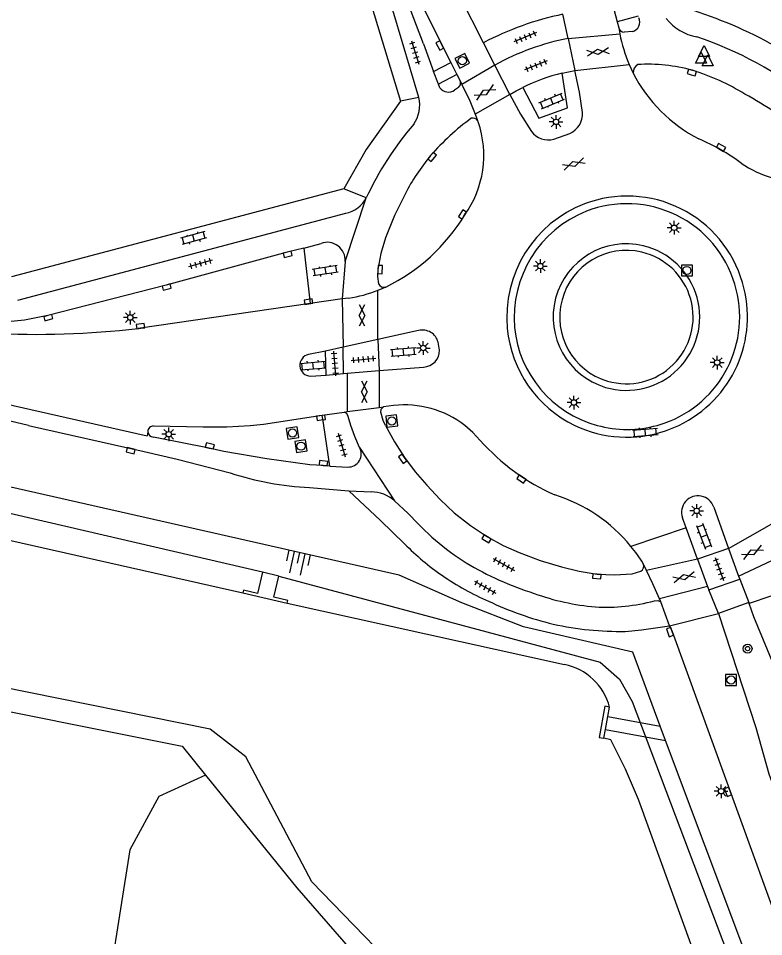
# Model space of a CAD drawing. Extents: x 124000 to 128010, y 398999 to 403000.
# Drawn here: x 127318.3 to 127386.3, y 399453.3 to 399537.2 of the extents above; entities that cross this region are included whole.
import ezdxf

# ---------------------------------------------------------------- set-up
doc = ezdxf.new("R2010")
doc.units = 0
for name, color, linetype in [('gg-afsc-faunaraster', 7, 'Continuous'), ('gg-knt-verharding', 7, 'Continuous'), ('gg-knt-verharding nz', 7, 'Continuous'), ('gg-kntw-beschoeiing', 7, 'Continuous'), ('gg-kntw-bovenkant insteek waterloop', 7, 'Continuous'), ('gg-kntw-waterlijn', 7, 'Continuous'), ('gg-kwrk-duiker nz vlak', 7, 'Continuous'), ('gg-kwrk-uitstroombak niveau min 01', 7, 'Continuous'), ('gt-grn-groengrens', 7, 'Continuous'), ('gt-grn-vlakafsluiter', 7, 'Continuous'), ('gt-grn-weggrens', 7, 'Continuous'), ('gt-grn-weggrens revisie', 7, 'Continuous'), ('gt-symb-boom', 7, 'Continuous'), ('gt-symb-gesloten verharding', 7, 'Continuous'), ('gt-symb-klinker verharding', 7, 'Continuous'), ('gt-symb-kolk', 7, 'Continuous'), ('gt-symb-lichtmast', 7, 'Continuous'), ('gt-symb-rioolschacht', 7, 'Continuous'), ('gt-symb-talud symbool', 7, 'Continuous'), ('gt-symb-tegel verharding', 7, 'Continuous'), ('gt-symb-waterafsluiter', 7, 'Continuous')]:
    doc.layers.add(name, color=color, linetype=linetype)

# ---------------------------------------------------------------- blocks, each defined once
blk = doc.blocks.new('gt0-TEG1')
at = {"layer": 'gt-symb-tegel verharding'}
for p, q in [((-1.125, 0), (1.125, 0)), ((-0.9, -0.25), (-0.9, 0.25)), ((-0.45, -0.25), (-0.45, 0.25)), ((0, -0.25), (0, 0.25)), ((0.45, -0.25), (0.45, 0.25)), ((0.9, -0.25), (0.9, 0.25))]:
    blk.add_line(p, q, dxfattribs=at)
blk = doc.blocks.new('gt0-KOLK')
at = {"layer": 'gt-symb-kolk'}
blk.add_lwpolyline([(0, 0), (0.375, 0), (0.375, 0.4), (-0.375, 0.4), (-0.375, 0), (0, 0)], dxfattribs=at)
blk = doc.blocks.new('gt0-GESVH1')
at = {"layer": 'gt-symb-gesloten verharding'}
for p, q in [((-0.992, -0.261), (0.008, 0.239)), ((0.008, -0.261), (-0.992, 0.239)), ((0.008, 0.239), (1.008, -0.261)), ((1.008, 0.239), (0.008, -0.261))]:
    blk.add_line(p, q, dxfattribs=at)
blk = doc.blocks.new('gt0-RS')
at = {"layer": 'gt-symb-rioolschacht'}
blk.add_lwpolyline([(-0.5, -0.5), (0.5, -0.5), (0.5, 0.5), (-0.5, 0.5)], close=True, dxfattribs=at)
blk.add_circle((0, 0), 0.375, dxfattribs=at)
blk = doc.blocks.new('gt0-LMAST')
at = {"layer": 'gt-symb-lichtmast'}
for p, q in [((-0.182, 0.173), (-0.447, 0.438)), ((-0.005, 0.246), (-0.005, 0.621)), ((0.172, 0.173), (0.437, 0.438)), ((-0.255, -0.004), (-0.63, -0.004)), ((-0.182, -0.181), (-0.447, -0.446)), ((-0.005, -0.254), (-0.005, -0.629)), ((0.437, -0.446), (0.172, -0.181)), ((0.245, -0.004), (0.62, -0.004))]:
    blk.add_line(p, q, dxfattribs=at)
blk.add_circle((-0.005, -0.004), 0.25, dxfattribs=at)
blk = doc.blocks.new('gt0-KL1')
at = {"layer": 'gt-symb-klinker verharding'}
for p, q in [((-1.15, 0.3), (1.15, 0.3)), ((-1, -0.3), (-1, 0.3)), ((-0.5, 0.3), (-0.5, 0.45)), ((0, -0.3), (0, 0.3)), ((0.5, 0.3), (0.5, 0.45)), ((1, -0.3), (1, 0.3)), ((-1.15, -0.3), (1.15, -0.3)), ((-0.5, -0.45), (-0.5, -0.3)), ((0.5, -0.45), (0.5, -0.3))]:
    blk.add_line(p, q, dxfattribs=at)
blk = doc.blocks.new('gt0-WAFSL')
at = {"layer": 'gt-symb-waterafsluiter'}
for p, q in [((-0.5, -0.333), (0, 0.667)), ((0, 0.667), (0.5, -0.333)), ((0.5, -0.333), (-0.5, -0.333))]:
    blk.add_line(p, q, dxfattribs=at)
blk = doc.blocks.new('gt0-TALUD_1')
at = {"layer": 'gt-symb-talud symbool'}
for p, q in [((-1, -1), (-1, 0)), ((-0.5, -2), (-0.5, 0)), ((0, -1), (0, 0)), ((0.5, -2), (0.5, 0)), ((1, -1), (1, 0))]:
    blk.add_line(p, q, dxfattribs=at)
blk = doc.blocks.new('gt0-BOOM')
at = {"layer": 'gt-symb-boom'}
for radius in [0.4, 0.2]:
    blk.add_circle((0, 0), radius, dxfattribs=at)

msp = doc.modelspace()

# ---------------------------------------------------------------- linework, layer by layer
at = {"layer": 'gg-afsc-faunaraster'}
for p, q in [((127350.578, 399538.217), (127353.201, 399529.612)), ((127348.026, 399521.581), (127317.705, 399513.555)), ((127377.396, 399471.241), (127376.906, 399472.55)), ((127384.617, 399451.928), (127377.396, 399471.241))]:
    msp.add_line(p, q, dxfattribs=at)
for points in [[(127353.201, 399529.612), (127350.059, 399525.197), (127348.026, 399521.581)], [(127376.906, 399472.55), (127374.389, 399479.282), (127364.415, 399481.607), (127358.785, 399483.79), (127353.084, 399486.321), (127200.946, 399520.805)]]:
    msp.add_lwpolyline(points, dxfattribs=at)
at = {"layer": 'gg-knt-verharding'}
for p, q in [((127360.783, 399534.936), (127357.143, 399542.075)), ((127354.7, 399539.287), (127357.784, 399533.137)), ((127355.284, 399534.844), (127353.788, 399538.858)), ((127368.487, 399535.336), (127368.021, 399537.534)), ((127372.679, 399538.015), (127372.978, 399536.85)), ((127374.894, 399537.368), (127372.978, 399536.85)), ((127372.978, 399536.85), (127373.124, 399536.284)), ((127373.124, 399536.284), (127373.216, 399535.747)), ((127374.359, 399535.963), (127373.598, 399535.909)), ((127361.821, 399532.9), (127360.783, 399534.936)), ((127368.487, 399535.336), (127369.107, 399532.4)), ((127355.284, 399534.844), (127356.223, 399532.323)), ((127356.223, 399532.323), (127357.784, 399533.137)), ((127357.784, 399533.137), (127358.33, 399532.047)), ((127363.188, 399530.22), (127361.821, 399532.9)), ((127374.065, 399532.962), (127374.434, 399532.168)), ((127319.26, 399500), (127178.541, 399531.895)), ((127358.33, 399532.047), (127356.657, 399531.156)), ((127358.33, 399532.047), (127358.659, 399531.392)), ((127356.779, 399530.83), (127356.657, 399531.156)), ((127358.483, 399530.857), (127358.132, 399530.612)), ((127358.659, 399531.392), (127358.799, 399531.109)), ((127360.003, 399528.425), (127360.236, 399527.831)), ((127360.286, 399527.704), (127360.236, 399527.831)), ((127367.195, 399526.133), (127368.648, 399526.646)), ((127318.264, 399511.443), (127348.196, 399519.363)), ((127344.379, 399516.171), (127345.942, 399516.619)), ((127344.379, 399516.171), (127344.967, 399511.114)), ((127348.159, 399514.968), (127347.887, 399511.539)), ((127351.847, 399512.632), (127351.137, 399512.328)), ((127347.887, 399511.539), (127344.967, 399511.114)), ((127348.474, 399511.624), (127347.887, 399511.539)), ((127344.967, 399511.114), (127329.244, 399508.83)), ((127354.854, 399508.658), (127351.137, 399507.851)), ((127351.137, 399507.851), (127347.959, 399507.13)), ((127351.137, 399507.851), (127351.235, 399504.996)), ((127356.766, 399506.867), (127356.628, 399507.588)), ((127346.341, 399506.763), (127344.804, 399506.473)), ((127347.959, 399507.13), (127346.341, 399506.763)), ((127346.423, 399504.591), (127346.341, 399506.763)), ((127347.998, 399504.724), (127348.336, 399504.752)), ((127348.336, 399504.752), (127351.235, 399504.996)), ((127351.235, 399504.996), (127355.296, 399505.323)), ((127344.979, 399504.495), (127346.423, 399504.591)), ((127346.423, 399504.591), (127347.998, 399504.724)), ((127348.336, 399501.255), (127351.235, 399501.644)), ((127351.235, 399501.644), (127351.642, 399501.698)), ((127352.566, 399501.817), (127351.642, 399501.698)), ((127346.044, 399500.917), (127348.056, 399501.218)), ((127346.185, 399500), (127346.044, 399500.917)), ((127348.056, 399501.218), (127348.336, 399501.255)), ((127346.757, 399496.265), (127346.185, 399500)), ((127376.635, 399500), (127377.254, 399500.192)), ((127377.371, 399499.505), (127378.597, 399500)), ((127330.145, 399499.414), (127330.081, 399499.058)), ((127346.757, 399496.265), (127348.382, 399496.19)), ((127344.891, 399494.325), (127348.491, 399494.01)), ((127348.491, 399494.01), (127350.515, 399493.923)), ((127352.653, 399493.101), (127353.907, 399491.958)), ((127381.778, 399492.53), (127383.143, 399488.762)), ((127379.266, 399490.655), (127378.934, 399491.57)), ((127380.305, 399487.788), (127379.266, 399490.655)), ((127383.143, 399488.762), (127380.305, 399487.788)), ((127383.143, 399488.762), (127384.059, 399486.235)), ((127375.655, 399486.752), (127375.347, 399487.388)), ((127380.305, 399487.788), (127381.209, 399485.292)), ((127381.326, 399484.969), (127384.165, 399485.943)), ((127384.059, 399486.235), (127384.165, 399485.943)), ((127384.165, 399485.943), (127384.982, 399483.836)), ((127381.209, 399485.292), (127381.326, 399484.969)), ((127382.227, 399482.822), (127381.326, 399484.969)), ((127376.95, 399483.882), (127376.83, 399484.162)), ((127377.76, 399481.683), (127376.95, 399483.882)), ((127385.014, 399483.747), (127384.982, 399483.836)), ((127373.713, 399481.192), (127375.187, 399481.344)), ((127375.187, 399481.344), (127377.76, 399481.683))]:
    msp.add_line(p, q, dxfattribs=at)
for points in [[(127354.866, 399529.939), (127352.596, 399537.608), (127352.165, 399538.844)], [(127367.943, 399532.156), (127368.522, 399532.288), (127369.107, 399532.4)], [(127369.819, 399528.555), (127369.525, 399530.424), (127369.107, 399532.4)], [(127358.799, 399531.109), (127359.533, 399529.623), (127360.003, 399528.425)], [(127363.188, 399530.22), (127363.763, 399530.545), (127364.354, 399530.851)], [(127363.188, 399530.22), (127364.158, 399528.408), (127365.144, 399526.837)], [(127353.614, 399521.116), (127352.636, 399519.153), (127351.815, 399517.119), (127351.402, 399515.692), (127351.132, 399514.231), (127351.096, 399513.578), (127351.184, 399512.929)], [(127344.379, 399516.171), (127342.85, 399515.802), (127331.801, 399512.814), (127321.002, 399510.025), (127318.897, 399509.617), (127316.763, 399509.405)], [(127351.839, 399500), (127351.621, 399500.442), (127351.387, 399501.191), (127351.435, 399501.484), (127351.642, 399501.698)], [(127330.661, 399499.945), (127335.191, 399499.859), (127337.338, 399499.877), (127339.481, 399500), (127340.681, 399500.115), (127346.044, 399500.917)], [(127348.657, 399500), (127348.434, 399500.822), (127348.31, 399501.082), (127348.056, 399501.218)], [(127319.26, 399500), (127329.818, 399497.607), (127332.81, 399496.908), (127337.65, 399495.663)], [(127349.459, 399497.991), (127349.017, 399498.979), (127348.657, 399500)], [(127351.839, 399500), (127352.655, 399498.502), (127353.564, 399497.059), (127354.541, 399495.76), (127355.607, 399494.532), (127356.815, 399493.234), (127358.106, 399492.019), (127359.586, 399490.857), (127361.151, 399489.812), (127362.556, 399489.042), (127364.02, 399488.39), (127365.942, 399487.675), (127367.901, 399487.071), (127369.502, 399486.673), (127371.132, 399486.416), (127372.735, 399486.348), (127374.337, 399486.453), (127375.116, 399486.687)], [(127360.476, 399498.632), (127359.803, 399499.355), (127359.055, 399500)], [(127346.757, 399496.265), (127346.131, 399496.345), (127344.928, 399496.408), (127340.983, 399496.937), (127337.061, 399497.615), (127335.749, 399497.93), (127330.641, 399498.931)], [(127348.491, 399494.01), (127351.386, 399491.318), (127353.577, 399489.177)], [(127376.83, 399484.162), (127376.24, 399485.542), (127375.655, 399486.752)], [(127376.368, 399483.986), (127376.674, 399484.02), (127376.95, 399483.882)], [(127384.982, 399483.836), (127383.465, 399483.293), (127382.227, 399482.822)], [(127469.371, 399252.782), (127458.87, 399281.909), (127434.352, 399349.521), (127417.511, 399395.891), (127401.813, 399439.247), (127390.591, 399470.111), (127385.457, 399482.519), (127385.014, 399483.747)], [(127382.227, 399482.822), (127385.622, 399472.419), (127386.82, 399468.194), (127392.275, 399453.224), (127413.444, 399394.724), (127450.943, 399291.495), (127451.147, 399291.578), (127457.317, 399274.412), (127462.937, 399258.942), (127466.128, 399250.27)], [(127377.76, 399481.683), (127377.984, 399481.184), (127393.84, 399437.485), (127404.59, 399407.792), (127415.507, 399377.748), (127426.756, 399346.725), (127437.636, 399316.662), (127442.93, 399302.102), (127462.609, 399247.759)]]:
    msp.add_lwpolyline(points, dxfattribs=at)
for centre, radius, start, end in [((127373.505, 399510.875), 27.217, 101.62354, 117.86654), ((127367.643, 399499.444), 40.34, 48.27413, 73.02842), ((127374.152, 399536.83), 0.892, 283.39702, 24.92004), ((127381.064, 399540.036), 4.633, 218.36684, 259.78362), ((127373.583, 399536.377), 0.468, 191.43144, 271.87076), ((127372.977, 399512.71), 23.067, 101.22464, 118.92366), ((127386.579, 399538.299), 13.604, 190.81074, 203.09668), ((127368.737, 399501.725), 35.658, 51.85195, 71.17696), ((127375.273, 399532.226), 0.841, 120.83302, 183.94093), ((127375.731, 399517.544), 15.429, 74.54949, 93.30126), ((127373.711, 399512.578), 20.763, 58.28043, 72.82986), ((127372.115, 399515.095), 17.563, 103.74044, 116.2232), ((127386.579, 399538.302), 13.606, 206.79664, 243.16519), ((127357.565, 399531.398), 0.969, 215.86937, 305.82458), ((127358.233, 399531.236), 0.454, 303.45955, 20.12094), ((127351.877, 399529.241), 3.07, 325.25134, 13.1478), ((127370.71, 399504.236), 29.494, 49.10668, 61.84199), ((127367.798, 399528.481), 2.023, 294.86246, 2.08679), ((127376.901, 399508.243), 29.611, 139.45759, 154.99282), ((127373.247, 399509.53), 22.964, 126.30344, 138.90459), ((127351.478, 399524.65), 9.323, 324.30632, 19.12004), ((127359.798, 399527.52), 0.537, 35.35268, 105.84924), ((127366.665, 399527.929), 1.873, 215.67559, 286.43513), ((127372.408, 399507.773), 20.064, 53.67349, 66.41211), ((127371.031, 399512.092), 19.616, 140.2885, 152.61066), ((127390.009, 399532.307), 10.134, 235.67105, 271.21433), ((127347.671, 399522.015), 2.704, 281.20278, 332.36033), ((127373.879, 399509.965), 10.971, 16.22211, 110.78765), ((127373.978, 399509.884), 11.082, 111.11644, 185.37396), ((127373.851, 399509.955), 10.281, 16.62211, 111.01553), ((127344.382, 399528.035), 17.117, 295.8564, 328.96676), ((127374.049, 399509.812), 10.486, 111.74461, 184.75577), ((127346.492, 399515.044), 1.668, 357.38806, 109.26182), ((127346.716, 399523.663), 12.166, 278.30825, 291.30804), ((127351.687, 399513.163), 0.555, 204.9837, 286.755), ((127373.874, 399509.896), 10.276, 289.20302, 16.97623), ((127373.882, 399509.917), 10.981, 295.42591, 16.46647), ((127373.885, 399509.964), 10.337, 185.67039, 254.5693), ((127319.812, 399594.064), 85.754, 267.28442, 276.31475), ((127355.207, 399507.238), 1.463, 13.83624, 103.97064), ((127373.848, 399509.873), 10.952, 185.38187, 244.35664), ((127345.015, 399505.495), 1.001, 102.15471, 267.95725), ((127355.243, 399506.846), 1.523, 272.0063, 0.8066), ((127353.561, 399492.876), 8.997, 52.3632, 96.351), ((127330.652, 399499.437), 0.508, 89.02725, 182.61435), ((127373.846, 399509.877), 10.955, 244.37366, 288.76986), ((127373.885, 399509.951), 10.324, 254.55149, 285.44851), ((127330.653, 399499.439), 0.508, 182.82563, 268.69593), ((127375.203, 399511.622), 19.637, 221.41552, 246.22213), ((127348.403, 399497.4), 1.21, 268.98332, 29.25774), ((127346.314, 399522.29), 28.001, 251.97544, 267.08638), ((127350.529, 399490.768), 3.155, 47.68178, 90.25756), ((127362.901, 399479.69), 14.634, 39.25524, 72.56907), ((127380.35, 399492.069), 1.501, 17.89677, 199.40774), ((127372.542, 399508.451), 24.885, 221.51103, 237.56008), ((127369.917, 399505.131), 22.837, 224.31453, 235.62105), ((127362.956, 399479.729), 14.567, 31.72021, 39.27182), ((127374.002, 399512.081), 28.741, 238.98464, 252.5737), ((127374.85, 399487.163), 0.545, 299.16135, 24.36153), ((127371.599, 399507.573), 25.802, 235.60055, 246.28792), ((127372.783, 399504.853), 21.503, 249.90466, 265.21134), ((127374.844, 399512.925), 32.018, 244.8219, 256.06703), ((127371.994, 399499.857), 16.462, 266.49712, 285.4089), ((127373.207, 399509.381), 28.193, 257.56348, 271.02913)]:
    msp.add_arc(centre, radius, start, end, dxfattribs=at)
at = {"layer": 'gg-knt-verharding nz'}
for p, q in [((127368.487, 399535.336), (127373.216, 399535.747)), ((127361.821, 399532.9), (127358.799, 399531.109)), ((127369.107, 399532.4), (127374.065, 399532.962)), ((127356.657, 399531.156), (127356.223, 399532.323)), ((127363.188, 399530.22), (127360.003, 399528.425)), ((127351.137, 399507.851), (127351.137, 399512.328)), ((127347.887, 399511.539), (127347.959, 399507.13)), ((127348.336, 399504.752), (127348.336, 399501.255)), ((127351.235, 399504.996), (127351.235, 399501.644)), ((127383.143, 399488.762), (127387.091, 399491.009)), ((127384.059, 399486.235), (127388.126, 399488.157)), ((127380.305, 399487.788), (127375.655, 399486.752)), ((127381.209, 399485.292), (127376.83, 399484.162))]:
    msp.add_line(p, q, dxfattribs=at)
for points in [[(127178.131, 399533.54), (127226.696, 399522.568), (127267.556, 399513.193), (127330.081, 399499.058)], [(127364.354, 399530.851), (127365.817, 399528.051), (127368.443, 399528.978), (127367.943, 399532.156)]]:
    msp.add_lwpolyline(points, dxfattribs=at)
at = {"layer": 'gg-kntw-beschoeiing'}
for p, q in [((127271.088, 399500), (127338.821, 399484.697)), ((127342.863, 399483.768), (127368.153, 399478.165))]:
    msp.add_line(p, q, dxfattribs=at)
msp.add_lwpolyline([(127396.278, 399406.914), (127374.923, 399465.844), (127373.743, 399468.602), (127372.382, 399471.276), (127371.767, 399471.428)], dxfattribs=at)
msp.add_arc((127367.097, 399472.914), 5.357, 14.63577, 78.63331, dxfattribs=at)
at = {"layer": 'gg-kntw-bovenkant insteek waterloop'}
for points in [[(127340.604, 399486.606), (127211.909, 399516.486), (127205.993, 399517.846), (127203.492, 399518.3)], [(127342.085, 399486.234), (127371.431, 399478.364), (127373.175, 399476.816), (127374.349, 399474.792), (127401.189, 399403.739), (127456.128, 399249.641), (127462.495, 399232.006), (127462.495, 399228.546), (127461.157, 399224.629), (127459.777, 399223.224)], [(127306.882, 399476.028), (127310.303, 399475.305), (127333.262, 399470.709), (127335.412, 399468.051)], [(127335.412, 399468.051), (127343.73, 399457.76), (127354.954, 399444.858)]]:
    msp.add_lwpolyline(points, dxfattribs=at)
at = {"layer": 'gg-kntw-waterlijn'}
for points in [[(127339.084, 399469.721), (127335.812, 399472.249), (127316.539, 399476.146)], [(127355.651, 399447.423), (127345.098, 399458.33), (127339.084, 399469.721)]]:
    msp.add_lwpolyline(points, dxfattribs=at)
at = {"layer": 'gg-kwrk-duiker nz vlak'}
for p, q in [((127372.127, 399473.419), (127376.906, 399472.55)), ((127371.913, 399472.238), (127377.396, 399471.241))]:
    msp.add_line(p, q, dxfattribs=at)
at = {"layer": 'gg-kwrk-uitstroombak niveau min 01'}
for p, q in [((127342.085, 399486.234), (127340.604, 399486.606)), ((127338.821, 399484.697), (127342.863, 399483.768)), ((127372.127, 399473.419), (127372.28, 399474.267)), ((127371.913, 399472.238), (127372.127, 399473.419)), ((127371.767, 399471.428), (127371.913, 399472.238))]:
    msp.add_line(p, q, dxfattribs=at)
for points in [[(127340.604, 399486.606), (127340.156, 399484.657), (127338.879, 399484.95), (127338.821, 399484.697)], [(127342.863, 399483.768), (127342.921, 399484.021), (127341.641, 399484.316), (127342.085, 399486.234)], [(127372.28, 399474.267), (127371.838, 399474.348), (127371.318, 399471.5), (127371.767, 399471.428)]]:
    msp.add_lwpolyline(points, dxfattribs=at)
at = {"layer": 'gt-grn-groengrens'}
msp.add_lwpolyline([(127335.412, 399468.051), (127331.129, 399466.103), (127328.484, 399461.252), (127325.839, 399444.494), (127323.194, 399443.171), (127320.989, 399443.612)], dxfattribs=at)
for centre, radius, start, end in [((127373.821, 399509.884), 6.69, 76.7064, 253.47547), ((127373.82, 399509.885), 6.089, 76.70194, 253.47221), ((127373.816, 399509.886), 6.69, 253.51386, 76.66801), ((127373.817, 399509.886), 6.089, 253.50292, 76.67123)]:
    msp.add_arc(centre, radius, start, end, dxfattribs=at)
at = {"layer": 'gt-grn-vlakafsluiter'}
msp.add_line((127347.998, 399504.724), (127347.959, 399507.13), dxfattribs=at)
at = {"layer": 'gt-grn-weggrens'}
for p, q in [((127354.866, 399529.939), (127353.201, 399529.612)), ((127350.066, 399520.761), (127348.026, 399521.581)), ((127348.159, 399514.968), (127350.066, 399520.761)), ((127349.459, 399497.991), (127352.653, 399493.101)), ((127377.76, 399481.683), (127382.227, 399482.822))]:
    msp.add_line(p, q, dxfattribs=at)
at = {"layer": 'gt-grn-weggrens revisie'}
msp.add_line((127379.266, 399490.655), (127374.233, 399488.95), dxfattribs=at)
msp.add_lwpolyline([(127389.134, 399484.94), (127388.983, 399485.082), (127385.014, 399483.747)], dxfattribs=at)

# ---------------------------------------------------------------- block references
at = {"layer": 'gt-symb-boom'}
msp.add_blockref('gt0-BOOM', (127384.877, 399479.614), dxfattribs=at)
at = {"layer": 'gt-symb-gesloten verharding'}
for p, rotation in [((127371.21, 399534.11), 6.485660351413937), ((127360.891, 399530.404), 29.41081962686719), ((127369.004, 399523.868), 18.308068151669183), ((127349.669, 399510.035), 90), ((127349.905, 399503.073), -90.00000000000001), ((127385.309, 399488.411), 25.283480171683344), ((127379.098, 399486.13), -165.51896562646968)]:
    msp.add_blockref('gt0-GESVH1', p, dxfattribs=dict(at, rotation=rotation))
at = {"layer": 'gt-symb-klinker verharding'}
for p, rotation in [((127367.002, 399529.616), 22.89759102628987), ((127334.304, 399517.103), -165.04643525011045), ((127346.331, 399514.117), -171.19719554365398), ((127353.466, 399506.706), 4.587625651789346), ((127345.228, 399505.456), 4.587625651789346), ((127375.538, 399499.359), 4.592212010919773), ((127380.887, 399489.886), -69.08179501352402)]:
    msp.add_blockref('gt0-KL1', p, dxfattribs=dict(at, rotation=rotation))
at = {"layer": 'gt-symb-kolk'}
for p, rotation in [((127356.606, 399534.588), -62.66592414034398), ((127379.736, 399532.017), -15.064233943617), ((127382.357, 399525.202), -29.410819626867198), ((127355.941, 399524.625), -129.84957142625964), ((127359.028, 399519.154), 56.62779761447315), ((127342.85, 399515.802), -166.40843956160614), ((127351.132, 399514.231), -92.46466335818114), ((127331.801, 399512.814), -164.86552497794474), ((127344.834, 399511.097), 8.340866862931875), ((127321.002, 399510.025), -164.282747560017), ((127329.501, 399508.866), 8.162509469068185), ((127345.971, 399500.491), 8.51093419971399), ((127335.749, 399497.93), -13.480126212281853), ((127328.523, 399497.495), -12.77124256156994), ((127353.564, 399497.059), 124.81835448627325), ((127346.131, 399496.345), -7.295560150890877), ((127364.124, 399494.928), -33.62652912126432), ((127361.151, 399489.812), 149.20328608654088), ((127371.132, 399486.416), 174.66555996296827), ((127377.984, 399481.184), 109.07296008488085), ((127383.27, 399466.612), 109.99689545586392)]:
    msp.add_blockref('gt0-KOLK', p, dxfattribs=dict(at, rotation=rotation))
at = {"layer": 'gt-symb-lichtmast'}
for p in [(127367.405, 399527.711), (127378.179, 399518.044), (127365.969, 399514.544), (127328.537, 399509.85), (127355.274, 399507.065), (127382.103, 399505.738), (127369.026, 399502.089), (127332.056, 399499.193), (127380.234, 399492.197), (127382.465, 399466.601)]:
    msp.add_blockref('gt0-LMAST', p, dxfattribs=at)
at = {"layer": 'gt-symb-rioolschacht'}
for p, rotation in [((127358.834, 399533.29), -63.05041916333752), ((127352.404, 399500.399), 6.428747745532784), ((127343.341, 399499.307), 8.51093419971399), ((127344.118, 399498.1), 8.510934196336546)]:
    msp.add_blockref('gt0-RS', p, dxfattribs=dict(at, rotation=rotation))
for p in [(127379.332, 399514.139), (127383.368, 399476.745)]:
    msp.add_blockref('gt0-RS', p, dxfattribs=at)
at = {"layer": 'gt-symb-talud symbool', "xscale": 1.0000499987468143, "yscale": 1.0000499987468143, "rotation": -12.590950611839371}
msp.add_blockref('gt0-TALUD_1', (127344.008, 399488.384), dxfattribs=at)
at = {"layer": 'gt-symb-tegel verharding'}
for p, rotation in [((127364.582, 399535.446), -157.4858873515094), ((127354.536, 399534.043), -73.19645198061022), ((127365.55, 399532.869), -158.10284941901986), ((127334.93, 399514.778), -164.99108632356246), ((127347.207, 399505.646), 94.87788086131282), ((127349.823, 399506.025), 4.8778808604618), ((127347.83, 399498.199), -74.15691788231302), ((127362.624, 399487.309), -29.126912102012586), ((127382.303, 399486.884), -69.87983420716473), ((127360.925, 399485.214), -29.126912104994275)]:
    msp.add_blockref('gt0-TEG1', p, dxfattribs=dict(at, rotation=rotation))
at = {"layer": 'gt-symb-waterafsluiter'}
for p in [(127380.907, 399534.026), (127380.634, 399533.406), (127381.241, 399533.17)]:
    msp.add_blockref('gt0-WAFSL', p, dxfattribs=at)

doc.saveas('drawing.dxf')
